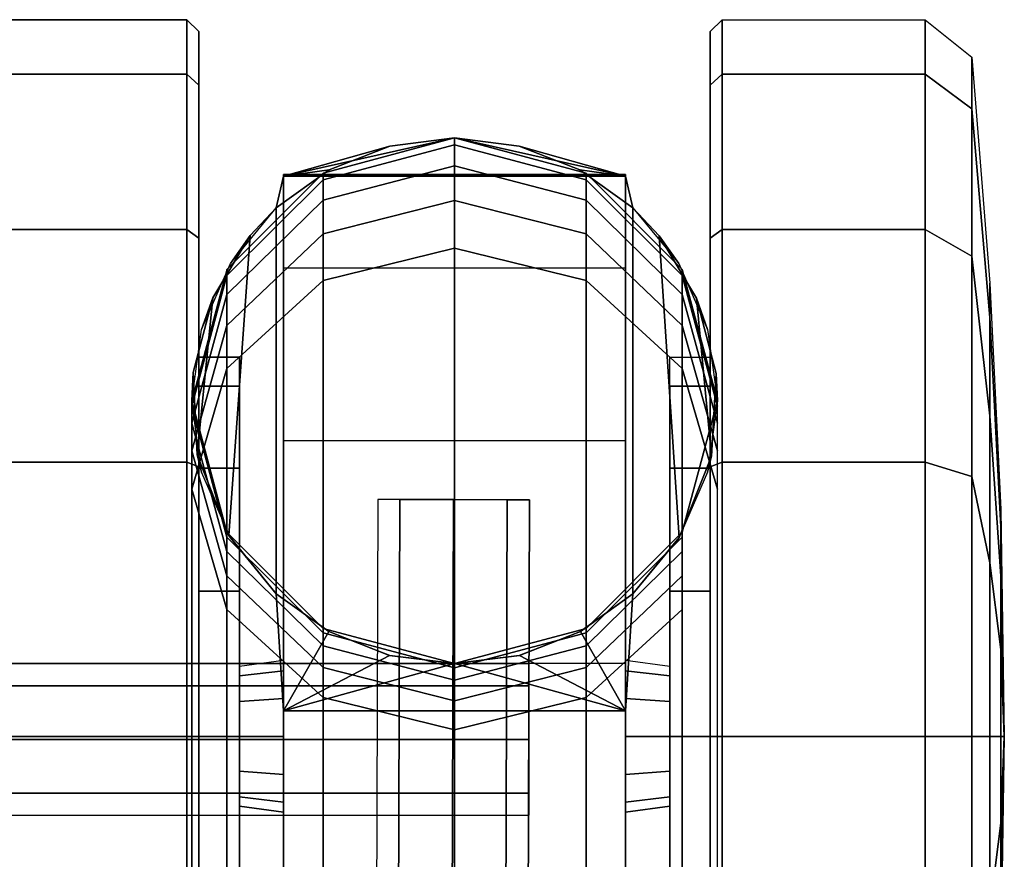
# Model space of a CAD drawing. Header units: inches. Extents: x 390 to 1835, y -266 to 136.
# Tile 862 of 1056: x 1648.1 to 1649.72, y -28.52 to -27.14. Entities that reach past the tile are written whole.
import ezdxf
from ezdxf.enums import TextEntityAlignment as Align

# ---------------------------------------------------------------- set-up
doc = ezdxf.new("R2010")
doc.units = ezdxf.units.IN
doc.header["$LTSCALE"] = 0.95294
doc.header["$MEASUREMENT"] = 0
for name, color, linetype in [('A-FURN-3-SEAT-CASTER', 250, 'Continuous'), ('A-FURN-3-SEAT-FRAME', 254, 'Continuous'), ('A-FURN-3-SEAT-RACK', 251, 'Continuous'), ('A-FURN-HAWORTH-ATT', 251, 'Continuous')]:
    doc.layers.add(name, color=color, linetype=linetype)

# ---------------------------------------------------------------- blocks, each defined once
blk = doc.blocks.new('SCK-X4-0C-3D-3')
at = {"layer": 'A-FURN-3-SEAT-CASTER'}
for points in [[(8.1664, -9.7354, 2.1916), (8.2686, -9.7968, 2.1028), (7.7745, -9.762, 2.3688), (7.9077, -9.7099, 2.3294)], [(8.0431, -9.7033, 2.2684), (8.1664, -9.7354, 2.1916), (7.9077, -9.7099, 2.3294), (8.0431, -9.7033, 2.2684)], [(8.3145, -9.8397, 1.9712), (7.6786, -9.8397, 2.3236), (7.7745, -9.762, 2.3688), (8.2686, -9.7968, 2.1028)], [(7.4855, -9.8518, 2.1248), (7.6164, -9.9264, 2.2755), (7.6786, -9.8397, 2.2596)], [(8.3145, -9.8397, 1.7352), (7.6786, -9.8397, 2.2596), (7.6786, -9.8397, 2.3236), (8.3145, -9.8397, 1.9712)], [(8.3145, -9.8397, 1.7352), (8.3771, -9.927, 1.7352), (8.3664, -9.8518, 1.3823)], [(7.4854, -10.4155, 2.1248), (7.5635, -10.1336, 2.2853), (7.4855, -9.8518, 2.1248)], [(7.4855, -9.8518, 2.1248), (7.5635, -10.1336, 2.2853), (7.577, -10.0265, 2.2831)], [(7.4855, -9.8518, 2.1248), (7.577, -10.0265, 2.2831), (7.6164, -9.9264, 2.2755)], [(8.4296, -10.1336, 1.7352), (8.3666, -10.4155, 1.3815), (8.3664, -9.8518, 1.3823)], [(8.4296, -10.1336, 1.7352), (8.3664, -9.8518, 1.3823), (8.4162, -10.027, 1.7352)], [(8.4162, -10.027, 1.7352), (8.3664, -9.8518, 1.3823), (8.3771, -9.927, 1.7352)], [(7.4854, -10.4155, 2.1248), (7.5769, -10.2407, 2.2832), (7.5635, -10.1336, 2.2853)], [(8.3666, -10.4155, 1.3815), (8.4296, -10.1336, 1.7352), (8.4163, -10.2402, 1.7352)], [(7.4854, -10.4155, 2.1248), (7.6163, -10.3409, 2.2756), (7.5769, -10.2407, 2.2832)], [(8.3666, -10.4155, 1.3815), (8.4163, -10.2402, 1.7352), (8.3772, -10.3403, 1.7352)], [(7.6785, -10.4276, 2.2596), (7.6163, -10.3409, 2.2756), (7.4854, -10.4155, 2.1248)], [(8.3772, -10.3403, 1.7352), (8.3146, -10.4276, 1.7352), (8.3666, -10.4155, 1.3815)], [(7.7713, -10.5035, 2.3695), (7.6785, -10.4276, 2.3192), (8.3146, -10.4276, 1.971), (8.2684, -10.4709, 2.1032)], [(7.6785, -10.4276, 2.3192), (7.6785, -10.4276, 2.2596), (8.3146, -10.4276, 1.7352), (8.3146, -10.4276, 1.971)], [(7.7713, -10.5035, 2.3695), (8.2684, -10.4709, 2.1032), (8.1654, -10.5324, 2.1924), (7.905, -10.557, 2.3304)], [(7.905, -10.557, 2.3304), (8.1654, -10.5324, 2.1924), (8.0412, -10.5644, 2.2694)]]:
    blk.add_3dface(points, dxfattribs=at)
for points, invisible_edges in [([(7.4855, -9.8518, 2.1248), (7.6786, -9.8397, 2.2596), (8.3145, -9.8397, 1.7352), (8.3664, -9.8518, 1.3823)], 8), ([(6.4996, -9.8518, 1.1416), (6.5635, -9.8518, 1.5249), (7.9311, -9.8518, 0.3721), (7.5642, -9.8518, 0.2442)], 10), ([(7.5642, -9.8518, 0.2442), (7.1768, -9.8518, 0.2748), (6.5953, -9.8518, 0.765), (6.4996, -9.8518, 1.1416)], 10), ([(8.2155, -9.8518, 0.6368), (7.9311, -9.8518, 0.3721), (6.5635, -9.8518, 1.5249), (6.7763, -9.8518, 1.85)], 10), ([(6.7763, -9.8518, 1.85), (7.102, -9.8518, 2.0619), (8.3693, -9.8518, 0.9937), (8.2155, -9.8518, 0.6368)], 10), ([(8.3664, -9.8518, 1.3823), (8.3693, -9.8518, 0.9937), (7.102, -9.8518, 2.0619), (7.4855, -9.8518, 2.1248)], 10), ([(7.9306, -10.4155, 0.3717), (6.5636, -10.4155, 1.525), (6.4996, -10.4155, 1.1418), (7.5637, -10.4155, 0.2441)], 5), ([(7.5637, -10.4155, 0.2441), (6.4996, -10.4155, 1.1418), (6.5952, -10.4155, 0.7653), (7.1764, -10.4155, 0.2749)], 5), ([(8.2152, -10.4155, 0.6363), (6.7764, -10.4155, 1.85), (6.5636, -10.4155, 1.525), (7.9306, -10.4155, 0.3717)], 5), ([(8.3692, -10.4155, 0.993), (7.102, -10.4155, 2.0619), (6.7764, -10.4155, 1.85), (8.2152, -10.4155, 0.6363)], 5), ([(8.3666, -10.4155, 1.3815), (7.4854, -10.4155, 2.1248), (7.102, -10.4155, 2.0619), (8.3692, -10.4155, 0.993)], 5), ([(7.6785, -10.4276, 2.2596), (7.4854, -10.4155, 2.1248), (8.3666, -10.4155, 1.3815), (8.3146, -10.4276, 1.7352)], 2)]:
    blk.add_3dface(points, dxfattribs=dict(at, invisible_edges=invisible_edges))
at = {"layer": 'A-FURN-3-SEAT-RACK'}
for points, invisible_edges in [([(7.5635, -10.2559, 4.3717), (7.5269, -10.2559, 4.4601), (7.3501, -10.2559, 4.4601), (7.3135, -10.2559, 4.3717)], 10), ([(7.5269, -10.2559, 4.2833), (7.5635, -10.2559, 4.3717), (7.3135, -10.2559, 4.3717), (7.3501, -10.2559, 4.2833)], 10), ([(7.4385, -10.2559, 4.4967), (7.3501, -10.2559, 4.4601), (7.5269, -10.2559, 4.4601)], 2), ([(7.3501, -10.2559, 4.2833), (7.4385, -10.2559, 4.2467), (7.5269, -10.2559, 4.2833)], 8)]:
    blk.add_3dface(points, dxfattribs=dict(at, invisible_edges=invisible_edges))
at = {"layer": 'A-FURN-HAWORTH-ATT', "flags": 1}
for tag, p in [('HAWMC', (0, 0)), ('HAWPN', (0, -0.1667))]:
    blk.add_attdef(tag, text='', height=0.1, dxfattribs=at).set_placement(p, align=Align.TOP_CENTER)
at = {"layer": 'A-FURN-3-SEAT-CASTER'}
mesh = blk.add_polymesh((16, 9), dxfattribs=dict(at, m_close=True))
for k, corner in enumerate([(6.8184, -9.7794, 1.1811), (6.8184, -9.7125, 1.1811), (6.282, -9.7125, 1.1811), (6.2623, -9.6928, 1.1811), (6.2623, -9.3586, 1.1811), (6.3239, -9.2818, 1.1811), (6.6965, -9.252, 1.1811), (7.0697, -9.2342, 1.1811), (7.4434, -9.2282, 1.1811), (6.866, -9.7794, 0.9419), (6.866, -9.7125, 0.9419), (6.3704, -9.7125, 0.7366), (6.3522, -9.6928, 0.7291), (6.3522, -9.3586, 0.7291), (6.4091, -9.2818, 0.7527), (6.7533, -9.252, 0.8953), (7.0982, -9.2342, 1.0381), (7.4434, -9.2282, 1.1811), (7.0015, -9.7794, 0.7392), (7.0015, -9.7125, 0.7392), (6.6222, -9.7125, 0.3599), (6.6083, -9.6928, 0.3459), (6.6083, -9.3586, 0.3459), (6.6518, -9.2818, 0.3895), (6.9152, -9.252, 0.6529), (7.1792, -9.2342, 0.9169), (7.4434, -9.2282, 1.1811), (7.2042, -9.7794, 0.6037), (7.2042, -9.7125, 0.6037), (6.999, -9.7125, 0.1081), (6.9914, -9.6928, 0.0899), (6.9914, -9.3586, 0.0899), (7.015, -9.2818, 0.1468), (7.1576, -9.252, 0.491), (7.3004, -9.2342, 0.8359), (7.4434, -9.2282, 1.1811), (7.4434, -9.7794, 0.5561), (7.4434, -9.7125, 0.5561), (7.4434, -9.7125, 0.0197), (7.4434, -9.6928), (7.4434, -9.3586), (7.4434, -9.2818, 0.0616), (7.4434, -9.252, 0.4341), (7.4434, -9.2342, 0.8074), (7.4434, -9.2282, 1.1811), (7.6826, -9.7794, 0.6037), (7.6826, -9.7125, 0.6037), (7.8879, -9.7125, 0.1081), (7.8954, -9.6928, 0.0899), (7.8954, -9.3586, 0.0899), (7.8718, -9.2818, 0.1468), (7.7293, -9.252, 0.491), (7.5864, -9.2342, 0.8359), (7.4434, -9.2282, 1.1811), (7.8854, -9.7794, 0.7392), (7.8854, -9.7125, 0.7392), (8.2647, -9.7125, 0.3599), (8.2786, -9.6928, 0.3459), (8.2786, -9.3586, 0.3459), (8.235, -9.2818, 0.3895), (7.9716, -9.252, 0.6529), (7.7076, -9.2342, 0.9169), (7.4434, -9.2282, 1.1811), (8.0208, -9.7794, 0.9419), (8.0208, -9.7125, 0.9419), (8.5164, -9.7125, 0.7366), (8.5346, -9.6928, 0.7291), (8.5346, -9.3586, 0.7291), (8.4777, -9.2818, 0.7527), (8.1335, -9.252, 0.8953), (7.7886, -9.2342, 1.0381), (7.4434, -9.2282, 1.1811), (8.0684, -9.7794, 1.1811), (8.0684, -9.7125, 1.1811), (8.6048, -9.7125, 1.1811), (8.6245, -9.6928, 1.1811), (8.6245, -9.3586, 1.1811), (8.5629, -9.2818, 1.1811), (8.1904, -9.252, 1.1811), (7.8171, -9.2342, 1.1811), (7.4434, -9.2282, 1.1811), (8.0208, -9.7794, 1.4203), (8.0208, -9.7125, 1.4203), (8.5164, -9.7125, 1.6256), (8.5346, -9.6928, 1.6331), (8.5346, -9.3586, 1.6331), (8.4777, -9.2818, 1.6095), (8.1335, -9.252, 1.467), (7.7886, -9.2342, 1.3241), (7.4434, -9.2282, 1.1811), (7.8854, -9.7794, 1.623), (7.8854, -9.7125, 1.623), (8.2647, -9.7125, 2.0023), (8.2786, -9.6928, 2.0163), (8.2786, -9.3586, 2.0163), (8.235, -9.2818, 1.9727), (7.9716, -9.252, 1.7093), (7.7076, -9.2342, 1.4453), (7.4434, -9.2282, 1.1811), (7.6826, -9.7794, 1.7585), (7.6826, -9.7125, 1.7585), (7.8879, -9.7125, 2.2541), (7.8954, -9.6928, 2.2723), (7.8954, -9.3586, 2.2723), (7.8718, -9.2818, 2.2154), (7.7293, -9.252, 1.8712), (7.5864, -9.2342, 1.5263), (7.4434, -9.2282, 1.1811), (7.4434, -9.7794, 1.8061), (7.4434, -9.7125, 1.8061), (7.4434, -9.7125, 2.3425), (7.4434, -9.6928, 2.3622), (7.4434, -9.3586, 2.3622), (7.4434, -9.2818, 2.3006), (7.4434, -9.252, 1.9281), (7.4434, -9.2342, 1.5548), (7.4434, -9.2282, 1.1811), (7.2042, -9.7794, 1.7585), (7.2042, -9.7125, 1.7585), (6.999, -9.7125, 2.2541), (6.9914, -9.6928, 2.2723), (6.9914, -9.3586, 2.2723), (7.015, -9.2818, 2.2154), (7.1576, -9.252, 1.8712), (7.3004, -9.2342, 1.5263), (7.4434, -9.2282, 1.1811), (7.0015, -9.7794, 1.623), (7.0015, -9.7125, 1.623), (6.6222, -9.7125, 2.0023), (6.6083, -9.6928, 2.0163), (6.6083, -9.3586, 2.0163), (6.6518, -9.2818, 1.9727), (6.9152, -9.252, 1.7093), (7.1792, -9.2342, 1.4453), (7.4434, -9.2282, 1.1811), (6.866, -9.7794, 1.4203), (6.866, -9.7125, 1.4203), (6.3704, -9.7125, 1.6256), (6.3522, -9.6928, 1.6331), (6.3522, -9.3586, 1.6331), (6.4091, -9.2818, 1.6095), (6.7533, -9.252, 1.467), (7.0982, -9.2342, 1.3241), (7.4434, -9.2282, 1.1811)]):
    mesh.set_mesh_vertex(divmod(k, 9), corner)
mesh = blk.add_polymesh((2, 7), dxfattribs=at)
for k, corner in enumerate([(8.3145, -9.8397, 1.9712), (8.2686, -9.7968, 2.1028), (8.1664, -9.7354, 2.1916), (8.0431, -9.7033, 2.2684), (7.9077, -9.7099, 2.3294), (7.7745, -9.762, 2.3688), (7.6786, -9.8397, 2.3236), (8.3145, -9.8397, 2.376), (8.2228, -9.7644, 2.376), (8.1141, -9.7169, 2.376), (7.9966, -9.7007, 2.376), (7.8791, -9.7169, 2.376), (7.7704, -9.7644, 2.376), (7.6786, -9.8397, 2.376)]):
    mesh.set_mesh_vertex(divmod(k, 7), corner)
mesh = blk.add_polymesh((2, 12), dxfattribs=dict(at, n_close=True))
for k, corner in enumerate([(7.5584, -9.7794, 1.1811), (7.543, -9.7794, 1.2386), (7.5009, -9.7794, 1.2807), (7.4434, -9.7794, 1.2961), (7.3859, -9.7794, 1.2807), (7.3438, -9.7794, 1.2386), (7.3284, -9.7794, 1.1811), (7.3438, -9.7794, 1.1236), (7.3859, -9.7794, 1.0815), (7.4434, -9.7794, 1.0661), (7.5009, -9.7794, 1.0815), (7.543, -9.7794, 1.1236), (7.5684, -9.8518, 1.1811), (7.5517, -9.8518, 1.2436), (7.5059, -9.8518, 1.2894), (7.4434, -9.8518, 1.3061), (7.3809, -9.8518, 1.2894), (7.3352, -9.8518, 1.2436), (7.3184, -9.8518, 1.1811), (7.3352, -9.8518, 1.1186), (7.3809, -9.8518, 1.0728), (7.4434, -9.8518, 1.0561), (7.5059, -9.8518, 1.0728), (7.5517, -9.8518, 1.1186)]):
    mesh.set_mesh_vertex(divmod(k, 12), corner)
mesh = blk.add_polymesh((2, 7), dxfattribs=at)
for k, corner in enumerate([(7.6786, -9.8397, 2.2596), (7.6164, -9.9264, 2.2755), (7.577, -10.0265, 2.2831), (7.5635, -10.1336, 2.2853), (7.5769, -10.2407, 2.2832), (7.6163, -10.3409, 2.2756), (7.6785, -10.4276, 2.2596), (7.6786, -9.8397, 2.376), (7.616, -9.927, 2.376), (7.5769, -10.027, 2.376), (7.5635, -10.1336, 2.376), (7.5768, -10.2402, 2.376), (7.6159, -10.3403, 2.376), (7.6785, -10.4276, 2.376)]):
    mesh.set_mesh_vertex(divmod(k, 7), corner)
mesh = blk.add_polymesh((2, 7), dxfattribs=at)
for k, corner in enumerate([(8.3146, -10.4276, 1.7352), (8.3772, -10.3403, 1.7352), (8.4163, -10.2402, 1.7352), (8.4296, -10.1336, 1.7352), (8.4162, -10.027, 1.7352), (8.3771, -9.927, 1.7352), (8.3145, -9.8397, 1.7352), (8.3146, -10.4276, 2.376), (8.3772, -10.3403, 2.376), (8.4163, -10.2402, 2.376), (8.4296, -10.1336, 2.376), (8.4163, -10.027, 2.376), (8.3771, -9.927, 2.376), (8.3145, -9.8397, 2.376)]):
    mesh.set_mesh_vertex(divmod(k, 7), corner)
mesh = blk.add_polymesh((2, 13), dxfattribs=at)
for k, corner in enumerate([(7.4855, -9.8518, 2.1248), (7.102, -9.8518, 2.0619), (6.7763, -9.8518, 1.85), (6.5635, -9.8518, 1.5249), (6.4996, -9.8518, 1.1416), (6.5953, -9.8518, 0.765), (6.8346, -9.8518, 0.4588), (7.1768, -9.8518, 0.2748), (7.5642, -9.8518, 0.2442), (7.9311, -9.8518, 0.3721), (8.2155, -9.8518, 0.6368), (8.3693, -9.8518, 0.9937), (8.3664, -9.8518, 1.3823), (7.4854, -10.4155, 2.1248), (7.102, -10.4155, 2.0619), (6.7764, -10.4155, 1.85), (6.5636, -10.4155, 1.525), (6.4996, -10.4155, 1.1418), (6.5952, -10.4155, 0.7653), (6.8343, -10.4155, 0.459), (7.1764, -10.4155, 0.2749), (7.5637, -10.4155, 0.2441), (7.9306, -10.4155, 0.3717), (8.2152, -10.4155, 0.6363), (8.3692, -10.4155, 0.993), (8.3666, -10.4155, 1.3815)]):
    mesh.set_mesh_vertex(divmod(k, 13), corner)
mesh = blk.add_polymesh((2, 12), dxfattribs=dict(at, n_close=True))
for k, corner in enumerate([(7.5684, -10.4155, 1.1811), (7.5517, -10.4155, 1.2436), (7.5059, -10.4155, 1.2894), (7.4434, -10.4155, 1.3061), (7.3809, -10.4155, 1.2894), (7.3352, -10.4155, 1.2436), (7.3184, -10.4155, 1.1811), (7.3352, -10.4155, 1.1186), (7.3809, -10.4155, 1.0728), (7.4434, -10.4155, 1.0561), (7.5059, -10.4155, 1.0728), (7.5517, -10.4155, 1.1186), (7.5584, -10.4881, 1.1811), (7.543, -10.4881, 1.2386), (7.5009, -10.4881, 1.2807), (7.4434, -10.4881, 1.2961), (7.3859, -10.4881, 1.2807), (7.3438, -10.4881, 1.2386), (7.3284, -10.4881, 1.1811), (7.3438, -10.4881, 1.1236), (7.3859, -10.4881, 1.0815), (7.4434, -10.4881, 1.0661), (7.5009, -10.4881, 1.0815), (7.543, -10.4881, 1.1236)]):
    mesh.set_mesh_vertex(divmod(k, 12), corner)
mesh = blk.add_polymesh((2, 7), dxfattribs=at)
for k, corner in enumerate([(7.6785, -10.4276, 2.3192), (7.7713, -10.5035, 2.3695), (7.905, -10.557, 2.3304), (8.0412, -10.5644, 2.2694), (8.1654, -10.5324, 2.1924), (8.2684, -10.4709, 2.1032), (8.3146, -10.4276, 1.971), (7.6785, -10.4276, 2.376), (7.7702, -10.5029, 2.376), (7.879, -10.5505, 2.376), (7.9966, -10.5668, 2.376), (8.1142, -10.5505, 2.376), (8.2229, -10.5029, 2.376), (8.3146, -10.4276, 2.376)]):
    mesh.set_mesh_vertex(divmod(k, 7), corner)
mesh = blk.add_polymesh((16, 9), dxfattribs=dict(at, m_close=True))
for k, corner in enumerate([(8.0684, -10.4881, 1.1811), (8.0684, -10.555, 1.1811), (8.6048, -10.555, 1.1811), (8.6245, -10.5747, 1.1811), (8.6245, -10.9088, 1.1811), (8.5629, -10.9857, 1.1811), (8.1904, -11.0154, 1.1811), (7.8171, -11.0333, 1.1811), (7.4434, -11.0392, 1.1811), (8.0208, -10.4881, 0.9419), (8.0208, -10.555, 0.9419), (8.5164, -10.555, 0.7366), (8.5346, -10.5747, 0.7291), (8.5346, -10.9088, 0.7291), (8.4777, -10.9857, 0.7527), (8.1335, -11.0154, 0.8953), (7.7886, -11.0333, 1.0381), (7.4434, -11.0392, 1.1811), (7.8854, -10.4881, 0.7392), (7.8854, -10.555, 0.7392), (8.2647, -10.555, 0.3599), (8.2786, -10.5747, 0.3459), (8.2786, -10.9088, 0.3459), (8.235, -10.9857, 0.3895), (7.9716, -11.0154, 0.6529), (7.7076, -11.0333, 0.9169), (7.4434, -11.0392, 1.1811), (7.6826, -10.4881, 0.6037), (7.6826, -10.555, 0.6037), (7.8879, -10.555, 0.1081), (7.8954, -10.5747, 0.0899), (7.8954, -10.9088, 0.0899), (7.8718, -10.9857, 0.1468), (7.7293, -11.0154, 0.491), (7.5864, -11.0333, 0.8359), (7.4434, -11.0392, 1.1811), (7.4434, -10.4881, 0.5561), (7.4434, -10.555, 0.5561), (7.4434, -10.555, 0.0197), (7.4434, -10.5747), (7.4434, -10.9088), (7.4434, -10.9857, 0.0616), (7.4434, -11.0154, 0.4341), (7.4434, -11.0333, 0.8074), (7.4434, -11.0392, 1.1811), (7.2042, -10.4881, 0.6037), (7.2042, -10.555, 0.6037), (6.999, -10.555, 0.1081), (6.9914, -10.5747, 0.0899), (6.9914, -10.9088, 0.0899), (7.015, -10.9857, 0.1468), (7.1576, -11.0154, 0.491), (7.3004, -11.0333, 0.8359), (7.4434, -11.0392, 1.1811), (7.0015, -10.4881, 0.7392), (7.0015, -10.555, 0.7392), (6.6222, -10.555, 0.3599), (6.6083, -10.5747, 0.3459), (6.6083, -10.9088, 0.3459), (6.6518, -10.9857, 0.3895), (6.9152, -11.0154, 0.6529), (7.1792, -11.0333, 0.9169), (7.4434, -11.0392, 1.1811), (6.866, -10.4881, 0.9419), (6.866, -10.555, 0.9419), (6.3704, -10.555, 0.7366), (6.3522, -10.5747, 0.7291), (6.3522, -10.9088, 0.7291), (6.4091, -10.9857, 0.7527), (6.7533, -11.0154, 0.8953), (7.0982, -11.0333, 1.0381), (7.4434, -11.0392, 1.1811), (6.8184, -10.4881, 1.1811), (6.8184, -10.555, 1.1811), (6.282, -10.555, 1.1811), (6.2623, -10.5747, 1.1811), (6.2623, -10.9088, 1.1811), (6.3239, -10.9857, 1.1811), (6.6965, -11.0154, 1.1811), (7.0697, -11.0333, 1.1811), (7.4434, -11.0392, 1.1811), (6.866, -10.4881, 1.4203), (6.866, -10.555, 1.4203), (6.3704, -10.555, 1.6256), (6.3522, -10.5747, 1.6331), (6.3522, -10.9088, 1.6331), (6.4091, -10.9857, 1.6095), (6.7533, -11.0154, 1.467), (7.0982, -11.0333, 1.3241), (7.4434, -11.0392, 1.1811), (7.0015, -10.4881, 1.623), (7.0015, -10.555, 1.623), (6.6222, -10.555, 2.0023), (6.6083, -10.5747, 2.0163), (6.6083, -10.9088, 2.0163), (6.6518, -10.9857, 1.9727), (6.9152, -11.0154, 1.7093), (7.1792, -11.0333, 1.4453), (7.4434, -11.0392, 1.1811), (7.2042, -10.4881, 1.7585), (7.2042, -10.555, 1.7585), (6.999, -10.555, 2.2541), (6.9914, -10.5747, 2.2723), (6.9914, -10.9088, 2.2723), (7.015, -10.9857, 2.2154), (7.1576, -11.0154, 1.8712), (7.3004, -11.0333, 1.5263), (7.4434, -11.0392, 1.1811), (7.4434, -10.4881, 1.8061), (7.4434, -10.555, 1.8061), (7.4434, -10.555, 2.3425), (7.4434, -10.5747, 2.3622), (7.4434, -10.9088, 2.3622), (7.4434, -10.9857, 2.3006), (7.4434, -11.0154, 1.9281), (7.4434, -11.0333, 1.5548), (7.4434, -11.0392, 1.1811), (7.6826, -10.4881, 1.7585), (7.6826, -10.555, 1.7585), (7.8879, -10.555, 2.2541), (7.8954, -10.5747, 2.2723), (7.8954, -10.9088, 2.2723), (7.8718, -10.9857, 2.2154), (7.7293, -11.0154, 1.8712), (7.5864, -11.0333, 1.5263), (7.4434, -11.0392, 1.1811), (7.8854, -10.4881, 1.623), (7.8854, -10.555, 1.623), (8.2647, -10.555, 2.0023), (8.2786, -10.5747, 2.0163), (8.2786, -10.9088, 2.0163), (8.235, -10.9857, 1.9727), (7.9716, -11.0154, 1.7093), (7.7076, -11.0333, 1.4453), (7.4434, -11.0392, 1.1811), (8.0208, -10.4881, 1.4203), (8.0208, -10.555, 1.4203), (8.5164, -10.555, 1.6256), (8.5346, -10.5747, 1.6331), (8.5346, -10.9088, 1.6331), (8.4777, -10.9857, 1.6095), (8.1335, -11.0154, 1.467), (7.7886, -11.0333, 1.3241), (7.4434, -11.0392, 1.1811)]):
    mesh.set_mesh_vertex(divmod(k, 9), corner)
at = {"layer": 'A-FURN-3-SEAT-FRAME'}
mesh = blk.add_polymesh((2, 12), dxfattribs=dict(at, n_close=True))
for k, corner in enumerate([(7.8511, -10.5668, 5.0369), (8.0495, -10.5088, 5.1237), (8.1947, -10.3503, 5.1873), (8.2478, -10.1337, 5.2106), (8.1947, -9.9172, 5.1873), (8.0495, -9.7587, 5.1237), (7.8511, -9.7007, 5.0369), (7.6528, -9.7587, 4.95), (7.5076, -9.9172, 4.8865), (7.4544, -10.1337, 4.8632), (7.5076, -10.3503, 4.8865), (7.6528, -10.5088, 4.95), (3.7193, -10.5668, 14.4738), (3.9177, -10.5088, 14.5606), (4.0629, -10.3503, 14.6242), (4.116, -10.1337, 14.6475), (4.0629, -9.9172, 14.6242), (3.9177, -9.7587, 14.5606), (3.7193, -9.7007, 14.4738), (3.5209, -9.7587, 14.3869), (3.3757, -9.9172, 14.3234), (3.3226, -10.1337, 14.3001), (3.3757, -10.3503, 14.3234), (3.5209, -10.5088, 14.3869)]):
    mesh.set_mesh_vertex(divmod(k, 12), corner)
mesh = blk.add_polymesh((5, 12), dxfattribs=dict(at, n_close=True))
for k, corner in enumerate([(7.9966, -10.5668, 4.3421), (8.2131, -10.5088, 4.3421), (8.3716, -10.3503, 4.3421), (8.4296, -10.1337, 4.3421), (8.3716, -9.9172, 4.3421), (8.2131, -9.7587, 4.3421), (7.9966, -9.7007, 4.3421), (7.78, -9.7587, 4.3421), (7.6215, -9.9172, 4.3421), (7.5635, -10.1337, 4.3421), (7.6215, -10.3503, 4.3421), (7.78, -10.5088, 4.3421), (7.9874, -10.5668, 4.5205), (8.2027, -10.5088, 4.5428), (8.3604, -10.3503, 4.5591), (8.4181, -10.1337, 4.5651), (8.3604, -9.9172, 4.5591), (8.2027, -9.7587, 4.5428), (7.9874, -9.7007, 4.5205), (7.772, -9.7587, 4.4982), (7.6143, -9.9172, 4.4819), (7.5566, -10.1337, 4.4759), (7.6143, -10.3503, 4.4819), (7.772, -10.5088, 4.4982), (7.9598, -10.5668, 4.697), (8.1718, -10.5088, 4.7414), (8.3269, -10.3503, 4.7739), (8.3837, -10.1337, 4.7858), (8.3269, -9.9172, 4.7739), (8.1718, -9.7587, 4.7414), (7.9598, -9.7007, 4.697), (7.7479, -9.7587, 4.6527), (7.5927, -9.9172, 4.6202), (7.5359, -10.1337, 4.6083), (7.5927, -10.3503, 4.6202), (7.7479, -10.5088, 4.6527), (7.9143, -10.5668, 4.8698), (8.1205, -10.5088, 4.9357), (8.2715, -10.3503, 4.984), (8.3267, -10.1337, 5.0017), (8.2715, -9.9172, 4.984), (8.1205, -9.7587, 4.9357), (7.9143, -9.7007, 4.8698), (7.708, -9.7587, 4.8038), (7.557, -9.9172, 4.7555), (7.5018, -10.1337, 4.7379), (7.557, -10.3503, 4.7555), (7.708, -10.5088, 4.8038), (7.8511, -10.5668, 5.0369), (8.0495, -10.5088, 5.1237), (8.1947, -10.3503, 5.1873), (8.2478, -10.1337, 5.2106), (8.1947, -9.9172, 5.1873), (8.0495, -9.7587, 5.1237), (7.8511, -9.7007, 5.0369), (7.6528, -9.7587, 4.95), (7.5076, -9.9172, 4.8865), (7.4544, -10.1337, 4.8632), (7.5076, -10.3503, 4.8865), (7.6528, -10.5088, 4.95)]):
    mesh.set_mesh_vertex(divmod(k, 12), corner)
mesh = blk.add_polymesh((2, 12), dxfattribs=dict(at, n_close=True))
for k, corner in enumerate([(7.9966, -9.7007, 2.376), (7.78, -9.7587, 2.376), (7.6215, -9.9172, 2.376), (7.5635, -10.1337, 2.376), (7.6215, -10.3503, 2.376), (7.78, -10.5088, 2.376), (7.9966, -10.5668, 2.376), (8.2131, -10.5088, 2.376), (8.3716, -10.3503, 2.376), (8.4296, -10.1337, 2.376), (8.3716, -9.9172, 2.376), (8.2131, -9.7587, 2.376), (7.9966, -9.7007, 4.3421), (7.78, -9.7587, 4.3421), (7.6215, -9.9172, 4.3421), (7.5635, -10.1337, 4.3421), (7.6215, -10.3503, 4.3421), (7.78, -10.5088, 4.3421), (7.9966, -10.5668, 4.3421), (8.2131, -10.5088, 4.3421), (8.3716, -10.3503, 4.3421), (8.4296, -10.1337, 4.3421), (8.3716, -9.9172, 4.3421), (8.2131, -9.7587, 4.3421)]):
    mesh.set_mesh_vertex(divmod(k, 12), corner)
at = {"layer": 'A-FURN-3-SEAT-RACK'}
mesh = blk.add_polymesh((2, 8), dxfattribs=dict(at, n_close=True))
for k, corner in enumerate([(7.3135, -10.2559, 4.3717), (7.3501, -10.2559, 4.4601), (7.4385, -10.2559, 4.4967), (7.5269, -10.2559, 4.4601), (7.5635, -10.2559, 4.3717), (7.5269, -10.2559, 4.2833), (7.4385, -10.2559, 4.2467), (7.3501, -10.2559, 4.2833), (7.3135, -9.1309, 4.3717), (7.3501, -9.1309, 4.4601), (7.4385, -9.1309, 4.4967), (7.5269, -9.1309, 4.4601), (7.5635, -9.1309, 4.3717), (7.5269, -9.1309, 4.2833), (7.4385, -9.1309, 4.2467), (7.3501, -9.1309, 4.2833)]):
    mesh.set_mesh_vertex(divmod(k, 8), corner)
mesh = blk.add_polymesh((2, 8), dxfattribs=dict(at, n_close=True))
for k, corner in enumerate([(-8.2589, -9.9553, 4.6217), (-8.259, -9.9919, 4.7101), (-8.2593, -10.0803, 4.7467), (-8.2596, -10.1686, 4.7101), (-8.2597, -10.2053, 4.6217), (-8.2596, -10.1686, 4.5333), (-8.2593, -10.0803, 4.4967), (-8.259, -9.9919, 4.5333), (7.8341, -10.0072, 4.6217), (7.834, -10.0438, 4.7101), (7.8337, -10.1322, 4.7467), (7.8334, -10.2206, 4.7101), (7.8333, -10.2572, 4.6217), (7.8334, -10.2206, 4.5333), (7.8337, -10.1322, 4.4967), (7.834, -10.0438, 4.5333)]):
    mesh.set_mesh_vertex(divmod(k, 8), corner)

msp = doc.modelspace()

# ---------------------------------------------------------------- block references
at = {"rotation": 90.00000000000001}
msp.add_blockref('SCK-X4-0C-3D-3', (1638.6794, -35.7625), dxfattribs=at)

doc.saveas('drawing.dxf')
